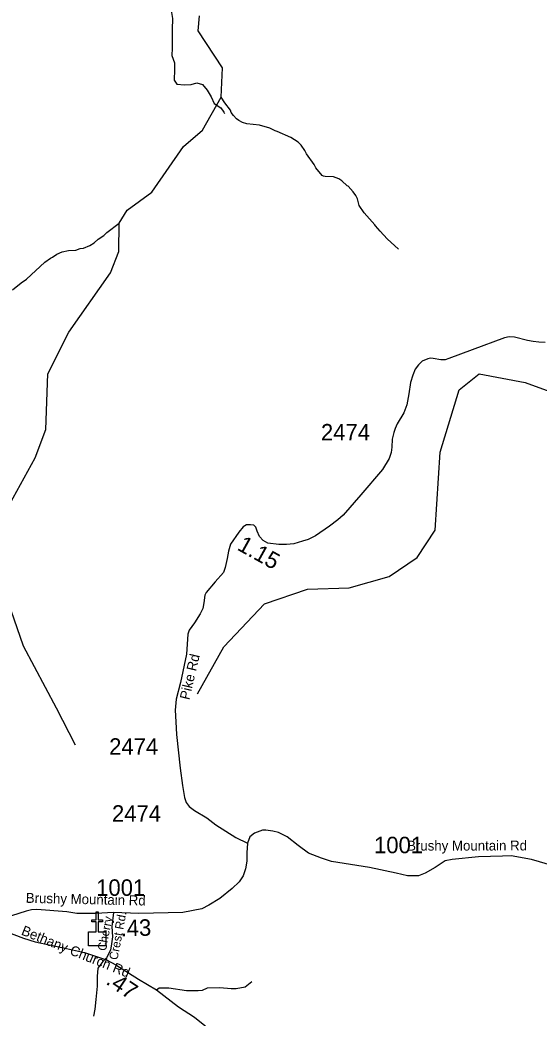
# Model space of a CAD drawing. Extents: x 1248224 to 1454986, y 825081 to 985870.
# Drawn here: x 1372643 to 1376578, y 851257 to 858819 of the extents above; entities that cross this region are included whole.
import ezdxf

# ---------------------------------------------------------------- set-up
doc = ezdxf.new("R2010")
doc.units = 0
for name, color, linetype in [('Exist Cultural Church CELL', 7, 'Continuous'), ('Exist Hydrographic Misc Water Feature', 7, 'Continuous'), ('Exist Road Non-System Type 51', 7, 'Continuous'), ('Exist Road Non-System Type 51 Label', 7, 'Continuous'), ('Exist Road Secondary Mileage Hundredths English Label', 7, 'Continuous'), ('Exist Road Secondary Type 51 Attributed', 7, 'Continuous'), ('Exist Road Secondary Type 51 Label', 7, 'Continuous'), ('Exist Road Secondary Type 51 Number Label', 7, 'Continuous')]:
    doc.layers.add(name, color=color, linetype=linetype)

msp = doc.modelspace()

# ---------------------------------------------------------------- linework, layer by layer
at = {"layer": 'Exist Cultural Church CELL'}
msp.add_lwpolyline([(1373163.7, 851909.1), (1373220.6, 851909.2), (1373220.6, 851985.3), (1373188.6, 851985.3), (1373188.6, 852001.3), (1373220.6, 852001.3), (1373220.6, 852061.5), (1373236.6, 852061.5), (1373236.6, 852001.3), (1373268.6, 852001.3), (1373268.6, 851985.3), (1373236.6, 851985.3), (1373236.6, 851909.2), (1373294.3, 851909.1), (1373294.3, 851802.6), (1373163.7, 851802.6)], close=True, dxfattribs=at)
at = {"layer": 'Exist Hydrographic Misc Water Feature'}
for points in [[(1373063.7, 853324.8), (1372919.8, 853603.5), (1372670.7, 854074.6), (1372576.7, 854345.8), (1372499.7, 854655.9), (1372507.7, 855046.3), (1372758.7, 855500.9), (1372838.8, 855716), (1372855.7, 856139.1), (1373012.8, 856454.4), (1373329.8, 856904.3), (1373391.7, 857063.9), (1373395.7, 857280.5), (1373456.7, 857377.8), (1373642.7, 857515.2), (1373883.7, 857861.6), (1374027.8, 857983.4), (1374168.6, 858235.2), (1374179.7, 858456.4), (1373993.7, 858735.9), (1374003.7, 858850.6)], [(1375511.8, 857083.3), (1375427.7, 857161.3), (1375373.1, 857218.7), (1375338, 857259.6), (1375334.2, 857267.7), (1375252.4, 857357.7), (1375215.7, 857414.5), (1375200.8, 857462.9), (1375189.4, 857489.2), (1375170.2, 857517.7), (1375131.1, 857558.6), (1375123.2, 857562.8), (1375084.1, 857599.8), (1375060.5, 857616.3), (1375020.9, 857631.4), (1374956.9, 857633), (1374943, 857635.3), (1374933, 857641.5), (1374886.5, 857698.7), (1374873, 857723), (1374814.9, 857804.4), (1374801.6, 857830.8), (1374774.5, 857869.4), (1374751, 857892), (1374695.9, 857927.4), (1374592.9, 857973.9), (1374577, 857978.3), (1374537.6, 857999.3), (1374458, 858021.3), (1374362.3, 858031.7), (1374330.5, 858042.4), (1374302.8, 858057.2), (1374285.2, 858069.6), (1374261.7, 858094.2), (1374244.2, 858118.6), (1374238.7, 858134.7), (1374196.1, 858191.8), (1374168.6, 858235.2)], [(1372588, 856774.1), (1372653.4, 856828.5), (1372694, 856855.4), (1372833.1, 856983.9), (1372873.9, 857014.9), (1372890.1, 857022.5), (1372922.7, 857045.7), (1372963.1, 857062.7), (1373011.4, 857073.5), (1373067.5, 857076), (1373099.8, 857087.3), (1373123.9, 857090.6), (1373172.4, 857111.4), (1373204.9, 857130.6), (1373237.5, 857157.8), (1373278.2, 857184.8), (1373302.8, 857208.1), (1373395.7, 857280.5)], [(1373988.8, 853713.3), (1374188.7, 854070.4), (1374495.8, 854395.7), (1374822.8, 854507.3), (1375139.8, 854517.4), (1375441.8, 854603.2), (1375653.8, 854746.7), (1375790.8, 854954.1), (1375828.7, 855544.2), (1375971.8, 856017.3), (1376123.8, 856139), (1376472.8, 856072.9), (1376687.8, 855993.1), (1377443.8, 855853.1), (1377559.8, 855785.1), (1377738.8, 855587.8), (1377865.8, 855286.6), (1377994.8, 855083.7), (1378190.8, 854879.5), (1378438.8, 854749.8), (1378570.8, 854720.8)]]:
    msp.add_lwpolyline(points, dxfattribs=at)
at = {"layer": 'Exist Road Non-System Type 51'}
for points in [[(1373776.4, 859066.6), (1373785, 859028.7), (1373782.9, 858980.9), (1373778.5, 858933.1), (1373787.2, 858907.1), (1373800.2, 858831.1), (1373798, 858746.4), (1373795.9, 858605.2), (1373793.7, 858548.8), (1373815.4, 858494.5), (1373815.4, 858444.6), (1373811.1, 858364.2), (1373832.8, 858331.7)], [(1373832.8, 858331.7), (1373891.2, 858328.2), (1373941.1, 858330.4), (1373984.5, 858343.4), (1374027.9, 858330.4), (1374062.6, 858286.9), (1374093, 858237), (1374114.7, 858187), (1374166.7, 858152.3), (1374188.4, 858119.7), (1374192.8, 858111.1)], [(1373353, 852056.8), (1373340.3, 851950.4), (1373344.1, 851871.7), (1373338.4, 851818), (1373330.7, 851771.9), (1373300, 851712.4)], [(1373300, 851712.4), (1373271.7, 851684.6), (1373232.6, 851635.7), (1373229.4, 851570.5), (1373229.4, 851498.8), (1373219.6, 851397.7), (1373209.8, 851322.7), (1373200.1, 851270.5)], [(1373679.4, 851469.8), (1373697.8, 851484.6), (1373772.7, 851484.6), (1373906.3, 851465), (1373994.3, 851465), (1374026.8, 851468.3), (1374065.9, 851484.6), (1374157.2, 851487.9), (1374245.2, 851481.3), (1374281, 851481.3), (1374349.4, 851494.4), (1374401.5, 851533.5)]]:
    msp.add_lwpolyline(points, dxfattribs=at)
at = {"layer": 'Exist Road Secondary Type 51 Attributed'}
for points in [[(1376623.5, 856375.4), (1376576, 856376.7), (1376532.5, 856383.3), (1376490.3, 856391.3), (1376392.6, 856416.4), (1376351.8, 856419), (1376316.1, 856409.8), (1376070.8, 856320), (1375894, 856254), (1375867.1, 856243.7), (1375832.8, 856243.7), (1375776.1, 856252.9), (1375753.1, 856256.8), (1375735.2, 856251.6), (1375693, 856233.1), (1375665.3, 856206.7), (1375640.2, 856172.4), (1375620.4, 856127.5), (1375603.3, 856073.4), (1375590.1, 855986.2), (1375576.9, 855901.7), (1375551.8, 855842.3), (1375501.7, 855757.8), (1375487.3, 855723), (1375476.8, 855692.6), (1375463.6, 855642.5), (1375462.3, 855583.1), (1375458.3, 855540.8), (1375441.2, 855497.3), (1375392.4, 855414.1), (1375227.6, 855221.9), (1375094.3, 855067.4), (1375053.8, 855031.1), (1374989.1, 854983.6), (1374883.6, 854909.7), (1374828.2, 854881.9), (1374784.7, 854868.7), (1374720, 854848.9), (1374663.3, 854845), (1374605.2, 854843.6), (1374523.5, 854855.5), (1374487.8, 854875.3), (1374460.1, 854904.4), (1374440.3, 854945.3), (1374432.4, 854977), (1374417.3, 854991.4), (1374389.6, 854994.1), (1374360.6, 854992.7), (1374334.2, 854979.5), (1374302.5, 854937.3), (1374240.5, 854847.5), (1374224.8, 854795.4), (1374212.9, 854738.6), (1374198.4, 854669.9), (1374185.2, 854631.7), (1374123.2, 854561.7), (1374054.6, 854479.8), (1374045.6, 854460.7), (1374037.7, 854403.9), (1374029.8, 854360.4), (1374010, 854318.1), (1373965.2, 854252.1), (1373926.9, 854196.6), (1373916.4, 854165), (1373905.8, 854013.1), (1373859.7, 853797.9), (1373828.1, 853672.4), (1373818.8, 853589.3), (1373824.1, 853502.1), (1373830.7, 853404.4), (1373858.4, 853149.2), (1373875.6, 853018.5), (1373890.1, 852928.8), (1373904.3, 852888.8), (1373925.4, 852858.5), (1373966.3, 852829.4), (1374060, 852774), (1374127.3, 852719.8), (1374279, 852624.8), (1374367.4, 852582.5)], [(1376684.5, 852410.3), (1376521.2, 852457.8), (1376365.7, 852485.8), (1376301.3, 852482.2), (1376118.8, 852478.6), (1375918.3, 852457.2), (1375867.6, 852447.9), (1375789.7, 852396.6), (1375714.3, 852353.3), (1375664.2, 852335.4), (1375581.9, 852335.4), (1375496, 852353.3), (1375292, 852396.3), (1375005.6, 852442.8), (1374928.9, 852468.2), (1374830.2, 852506.2), (1374751.5, 852564.6), (1374669.2, 852629.1), (1374602.8, 852663.2), (1374561.1, 852672.8), (1374508.1, 852679.3), (1374483, 852679.3), (1374422.2, 852657.8), (1374386.3, 852630.5), (1374367.4, 852582.5)], [(1374367.4, 852582.5), (1374363.7, 852507.9), (1374363.7, 852444.5), (1374354.1, 852387), (1374334.9, 852335.1), (1374304.2, 852289.1), (1374252.4, 852237.3), (1374158.5, 852162.4), (1374074.1, 852112.5), (1374021.3, 852084.6), (1373878.1, 852055.9), (1373545.3, 852048.8), (1373353, 852056.8), (1373219.8, 852048.3), (1373075.8, 852049.8), (1373000, 852062), (1372772.6, 852078.6), (1372730.2, 852077.1), (1372689.3, 852066.5), (1372580.1, 852030.1), (1372499.8, 851998.3), (1372418.3, 851979.6)], [(1372418.3, 851979.6), (1372436.1, 851954.3), (1372487.7, 851930), (1372671.1, 851861.8), (1372759, 851833), (1372997, 851784.4), (1373131.9, 851754.1), (1373298.6, 851698), (1373369.9, 851660.1), (1373541.2, 851552.4), (1373679.4, 851469.8), (1373846.3, 851341.2), (1373967.1, 851264.5), (1374045.7, 851199.2), (1374086, 851160.8), (1374122.4, 851107.1), (1374155, 851045.7), (1374171.7, 850986.9), (1374185.2, 850894.8), (1374189, 850800.7), (1374169.8, 850666.3), (1374152.6, 850575.2)]]:
    msp.add_lwpolyline(points, dxfattribs=at)

# ---------------------------------------------------------------- texts
at = {"layer": 'Exist Road Non-System Type 51 Label'}
for s, p in [('Cherry', (1373295.2, 851761.4)), ('Crest Rd.', (1373382.5, 851693.3))]:
    msp.add_text(s, height=65.62, rotation=79.25249, dxfattribs=at).set_placement(p)
at = {"layer": 'Exist Road Secondary Mileage Hundredths English Label'}
for s, rotation, p in [('1.15', 330.9268, (1374283, 854807.9)), ('.43', 1.51533, (1373407.9, 851875)), ('.47', 326.12209, (1373287.4, 851519))]:
    msp.add_text(s, height=125, rotation=rotation, dxfattribs=at).set_placement(p)
at = {"layer": 'Exist Road Secondary Type 51 Label'}
for s, rotation, p in [('Pike Rd', 76.69554, (1373926.3, 853663.3)), ('Brushy Mountain Rd', 0.09352, (1375578, 852525.2)), ('Brushy Mountain Rd', 358.68509, (1372686.9, 852130)), ('Bethany Church Rd', 337.88317, (1372647.7, 851890.6))]:
    msp.add_text(s, height=75, rotation=rotation, dxfattribs=at).set_placement(p)
at = {"layer": 'Exist Road Secondary Type 51 Number Label'}
for s, p in [('2474', (1374924.8, 855632.9)), ('2474', (1373319.5, 853251.6)), ('2474', (1373340.9, 852744.4)), ('1001', (1375327.1, 852505.3)), ('1001', (1373221, 852182.6))]:
    msp.add_text(s, height=125, dxfattribs=at).set_placement(p)

doc.saveas('drawing.dxf')
